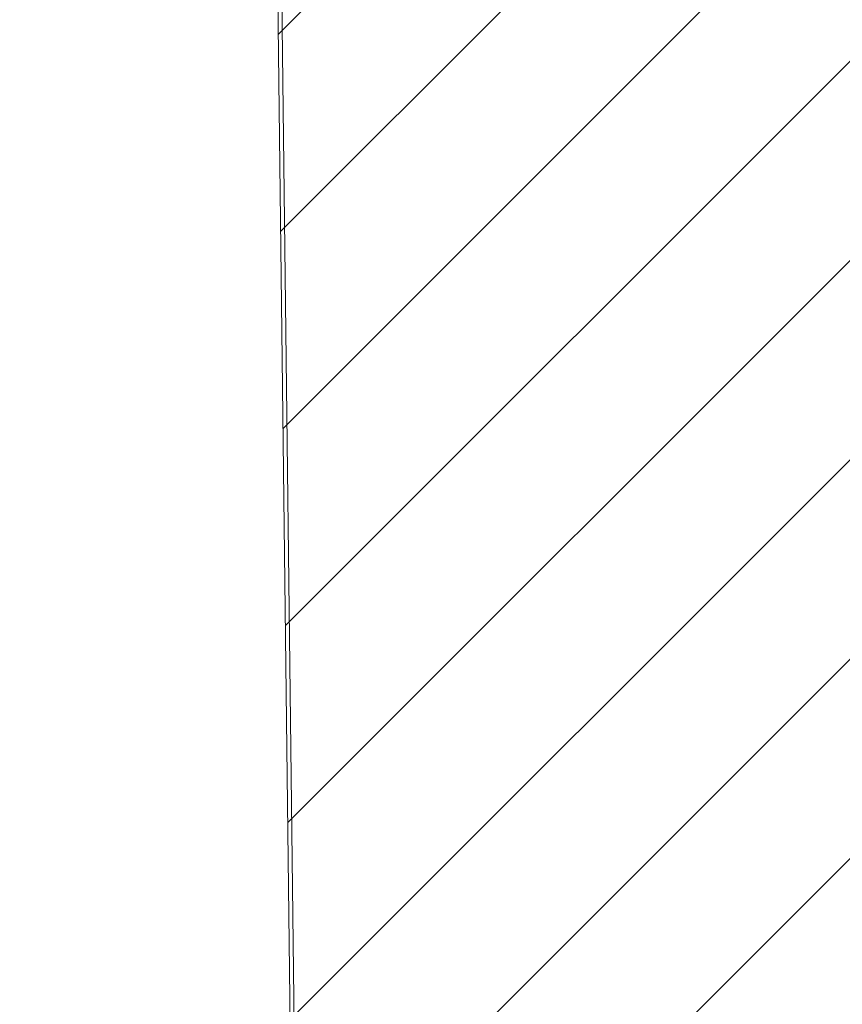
# Model space of a CAD drawing. Header units: millimetres. Extents: x 42175 to 97175, y 10092 to 468192.
# Tile 424 of 451: x 83483 to 84533, y 383787 to 385044. Entities that reach past the tile are written whole.
import ezdxf

# ---------------------------------------------------------------- set-up
doc = ezdxf.new("R2010")
doc.units = ezdxf.units.MM
doc.layers.add('- PRZEGRODY PROJEKTOWANE', color=8, linetype='Continuous')
doc.layers.add('z JAN', color=8, linetype='Continuous')

msp = doc.modelspace()

# ---------------------------------------------------------------- hatches: boundary and pattern name
at = {"layer": '- PRZEGRODY PROJEKTOWANE', "linetype": 'Continuous', "lineweight": 15}
h = msp.add_hatch(dxfattribs=at)
h.set_pattern_fill('Bloczki_ceramiczne_0002', color=8, style=0, pattern_type=2)
h.set_pattern_definition([(45, (-175208.59, 659558.78), (-127.27922, 127.27922), [])])
h.paths.add_polyline_path([(83796.2, 386435.4), (83986.2, 370458.8), (84135.3, 370250.4), (86631.9, 370244.7), (86631.9, 386419.7)])

# ---------------------------------------------------------------- linework, layer by layer
at = {"layer": '- PRZEGRODY PROJEKTOWANE', "color": 8, "linetype": 'Continuous', "lineweight": 13, "ltscale": 100, "flags": 128}
msp.add_lwpolyline([(83796.2, 386435.4), (83986.2, 370458.8), (84135.3, 370250.4), (86631.9, 370244.7), (86631.9, 386419.7)], close=True, dxfattribs=at)
at = {"layer": 'z JAN', "color": 8, "linetype": 'Continuous', "lineweight": 13, "ltscale": 100, "flags": 128}
msp.add_lwpolyline([(82780, 383531), (82780, 386890.6), (82863.8, 386890.2), (82871.8, 388325.3), (83779.5, 388320.3), (83802.2, 386435.3), (83800.8, 386435.3), (83990, 370733.6), (82860, 370736.5), (82860, 383531)], close=True, dxfattribs=at)

doc.saveas('drawing.dxf')
